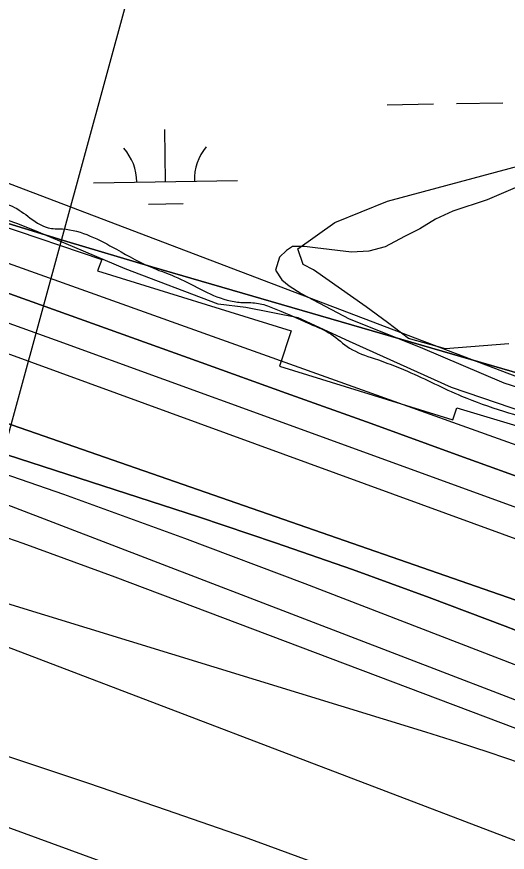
# Model space of a CAD drawing. Extents: x 3855477 to 3893699, y 299188 to 325115.
# Drawn here: x 3883458 to 3883798, y 319272 to 319851 of the extents above; entities that cross this region are included whole.
import ezdxf

# ---------------------------------------------------------------- set-up
doc = ezdxf.new("R2010")
doc.units = 0
for name, color, linetype in [('V-GRID-MAJR', 7, 'Continuous'), ('V-RIVR-EDGE', 7, 'Continuous'), ('V-RIVR-RANG', 7, 'Continuous'), ('V-RRAP-FSHR', 7, 'Continuous'), ('V-RRAP-RVMT', 7, 'Continuous'), ('V-TOPO-DPTH', 7, 'Continuous'), ('V-TOPO-MAJR', 7, 'Continuous'), ('V-TOPO-MINR', 7, 'Continuous'), ('V-TOPO-SHOR', 7, 'Continuous'), ('V-TOPO-WATR', 7, 'Continuous'), ('V-WETL-SWMP', 7, 'Continuous')]:
    doc.layers.add(name, color=color, linetype=linetype)

msp = doc.modelspace()

# ---------------------------------------------------------------- linework, layer by layer
at = {"layer": 'V-GRID-MAJR'}
msp.add_spline([(3859493.37, 319766.96), (3864801.73, 319851.51), (3870110.07, 319936.83), (3875418.41, 320022.92), (3880726.72, 320109.79), (3886035.03, 320197.43), (3891343.33, 320285.84)], degree=3, dxfattribs=at)
at = {"layer": 'V-RIVR-EDGE'}
msp.add_spline([(3882913.07, 320040.06), (3882915.62, 320023.31), (3882920.75, 320004.57), (3882925.91, 319994.19), (3882938.63, 319980.21), (3882958.1, 319959.44), (3882969.63, 319947.06), (3882988.69, 319921.11), (3882997.83, 319910.32), (3883016.92, 319894.33), (3883040.79, 319875.15), (3883065.46, 319858.35), (3883074.21, 319851.15), (3883076.99, 319846.76), (3883076.17, 319838.39), (3883079.35, 319835.99), (3883089.7, 319829.59), (3883100.85, 319827.57), (3883118.38, 319827.13), (3883127.15, 319826.31), (3883136.71, 319823.5), (3883150.24, 319817.88), (3883163.79, 319815.46), (3883172.55, 319812.25), (3883186.87, 319803.45), (3883203.98, 319792.64), (3883220.31, 319786.63), (3883247, 319780.98), (3883267.7, 319771.76), (3883286.41, 319765.34), (3883334.2, 319752.07), (3883358.49, 319742.84), (3883374.02, 319734.83), (3883397.11, 319726.41), (3883413.05, 319725.17), (3883429.78, 319723.94), (3883441.34, 319723.11), (3883453.29, 319720.69), (3883466.02, 319713.09), (3883479.95, 319705.08), (3883489.91, 319704.26), (3883527.34, 319690.22), (3883553.21, 319677), (3883567.55, 319671.39), (3883604.17, 319654.96), (3883613.73, 319653.34), (3883624.49, 319652.91), (3883634.45, 319650.1), (3883661.52, 319638.48), (3883676.25, 319631.27), (3883688.98, 319621.67), (3883706.1, 319614.45), (3883729.19, 319605.63), (3883766.61, 319588.4), (3883795.68, 319577.97), (3883823.95, 319569.53), (3883888.45, 319543.06), (3883936.22, 319521.82), (3883952.94, 319515.8), (3884165.99, 319447.53), (3884193.47, 319441.08), (3884330.86, 319398.5), (3884355.55, 319389.67), (3884375.06, 319382.05), (3884570.17, 319313.42), (3884589.68, 319305.4), (3884662.93, 319270.94), (3884854.78, 319175.22), (3884883.03, 319156.42), (3884897.36, 319146.82), (3884909.7, 319140.41), (3884939.96, 319128.78), (3884943.14, 319128.77), (3884951.91, 319128.75), (3884958.28, 319127.14), (3884973.81, 319120.72), (3884980.98, 319119.91), (3884992.54, 319118.68), (3885018.83, 319115.43), (3885038.75, 319110.2), (3885055.47, 319103.78), (3885077.75, 319090.97), (3885091.29, 319082.97), (3885105.22, 319077.36), (3885120.75, 319072.53), (3885137.87, 319066.51), (3885153.8, 319061.69), (3885176.1, 319054.07), (3885192.42, 319047.25), (3885212.74, 319042.02), (3885236.64, 319036.38), (3885260.93, 319028.75), (3885280.84, 319023.52), (3885320.26, 319009.47), (3885333.41, 319006.65), (3885341.78, 319010.61), (3885348.96, 319010.6), (3885360.91, 319007.38), (3885367.27, 319002.18), (3885375.21, 318990.6), (3885390.72, 318976.62), (3885409.81, 318961.03), (3885442.04, 318941.02), (3885463.54, 318930.61), (3885519.64, 318891.41), (3885550.26, 318866.63), (3885563.39, 318858.22), (3885583.3, 318852.6), (3885601.22, 318845.78), (3885609.58, 318839.78), (3885620.71, 318828.19), (3885637.42, 318818.19), (3885654.54, 318810.97), (3885670.48, 318809.34), (3885686.02, 318808.9), (3885702.35, 318805.27), (3885731.82, 318796.03), (3885773.22, 318778.8), (3885814.64, 318765.54), (3885852.09, 318760.27), (3885861.25, 318759.85), (3885864.85, 318764.62), (3885869.63, 318765.01), (3885880.79, 318764.98), (3885903.1, 318760.94), (3885937.76, 318754.08), (3885959.28, 318753.23), (3885985.97, 318749.97), (3886007.49, 318748.72), (3886012.67, 318748.71), (3886021.02, 318743.51), (3886024.61, 318743.5), (3886036.97, 318744.27), (3886045.74, 318744.25), (3886058.49, 318742.62), (3886070.03, 318737.81), (3886081.98, 318736.58), (3886104.29, 318732.54), (3886127, 318728.5), (3886153.69, 318723.65), (3886184.76, 318716.8), (3886220.6, 318705.55), (3886238.12, 318702.32), (3886252.87, 318700.69), (3886283.53, 318690.25), (3886299.85, 318684.24), (3886315.4, 318684.2), (3886332.93, 318683.76), (3886350.45, 318679.33), (3886367.98, 318674.1), (3886377.54, 318674.88), (3886395.08, 318673.24), (3886413.41, 318672), (3886429.73, 318666.78), (3886442.46, 318658.38), (3886451.22, 318653.57), (3886461.17, 318649.56), (3886487.46, 318641.93), (3886521.71, 318631.88), (3886548.79, 318623.04), (3886589.41, 318610.59), (3886599.37, 318610.16), (3886610.52, 318606.15), (3886629.62, 318593.75), (3886639.95, 318584.16), (3886659.06, 318574.95), (3886680.55, 318563.73), (3886701.66, 318556.11), (3886720.37, 318549.29), (3886735.5, 318541.28), (3886747.05, 318538.06), (3886762.98, 318535.23), (3886783.28, 318525.62), (3886805.58, 318518.39), (3886818.33, 318514.77), (3886870.9, 318500.69), (3886884.85, 318500.66), (3886895.21, 318500.63), (3886902.37, 318496.23), (3886910.34, 318494.22), (3886931.84, 318488.59), (3886964.9, 318480.53), (3886991.19, 318474.09), (3886999.96, 318474.07), (3887005.54, 318476.05), (3887011.13, 318481.22), (3887013.93, 318481.61), (3887016.31, 318480.41), (3887017.5, 318474.82), (3887019.08, 318470.84), (3887027.44, 318468.02), (3887043.37, 318462.8), (3887054.52, 318458.39), (3887069.66, 318455.96), (3887077.22, 318453.95), (3887087.58, 318450.74), (3887101.92, 318446.72), (3887154.86, 318424.27), (3887167.61, 318420.65), (3887188.32, 318414.62), (3887203.44, 318407.41), (3887217.38, 318402.2), (3887228.13, 318399.38), (3887240.08, 318394.17), (3887254.8, 318385.36), (3887275.5, 318376.55), (3887283.06, 318370.55), (3887288.63, 318366.15), (3887293.81, 318366.14), (3887302.57, 318364.52), (3887320.89, 318356.11), (3887334.82, 318348.9), (3887347.56, 318344.88), (3887367.07, 318337.66), (3887387.36, 318324.86), (3887405.68, 318317.64), (3887416.03, 318315.62), (3887424, 318315.2), (3887432.36, 318310.4), (3887439.92, 318306), (3887457.84, 318300.37), (3887483.72, 318289.55), (3887497.26, 318286.33), (3887517.96, 318277.11), (3887536.28, 318269.09), (3887554.6, 318263.47), (3887566.94, 318261.05), (3887592.03, 318252.62), (3887630.66, 318239.77), (3887658.93, 318229.73), (3887684.82, 318222.5), (3887705.92, 318216.86), (3887729.42, 318208.84), (3887756.1, 318199.6), (3887774.81, 318191.98), (3887794.32, 318183.97), (3887813.43, 318177.94), (3887834.53, 318168.72), (3887845.28, 318163.12), (3887852.04, 318156.72), (3887853.62, 318153.13), (3887859.19, 318148.34), (3887867.55, 318142.74), (3887873.92, 318140.73), (3887888.65, 318136.31), (3887904.19, 318132.68), (3887912.95, 318129.07), (3887924.5, 318126.65), (3887934.06, 318127.03), (3887939.24, 318126.62), (3887957.56, 318119.8), (3887971.5, 318115.78), (3887987.43, 318111.35), (3888004.95, 318104.93), (3888020.48, 318101.71), (3888032.43, 318098.49), (3888062.28, 318083.27), (3888089.35, 318070.85), (3888114.83, 318059.23), (3888138.32, 318051.2), (3888172.17, 318040.36), (3888205.22, 318029.12), (3888225.54, 318024.28), (3888240.66, 318017.87), (3888260.96, 318005.46), (3888270.51, 317999.06), (3888283.25, 317993.05), (3888296.78, 317985.85), (3888310.72, 317981.83), (3888328.24, 317977), (3888351.34, 317970.57), (3888385.2, 317962.91), (3888403.91, 317956.89), (3888426.21, 317947.67), (3888456.86, 317934.44), (3888480.34, 317921.63), (3888501.05, 317912.81), (3888524.54, 317903.58), (3888535.69, 317900.37), (3888548.83, 317894.36), (3888572.72, 317886.73), (3888589.44, 317880.31), (3888622.09, 317867.87), (3888643.59, 317858.65), (3888662.69, 317846.65), (3888675.03, 317839.84), (3888693.74, 317831.83), (3888718.42, 317821.41), (3888732.76, 317816.59), (3888741.11, 317810.59), (3888752.26, 317808.17), (3888769.39, 317803.34), (3888782.92, 317796.93), (3888796.05, 317787.34), (3888809.18, 317778.14), (3888821.52, 317772.13), (3888833.87, 317768.91), (3888876.07, 317752.47), (3888901.55, 317743.64), (3888917.88, 317736.42), (3888936.19, 317728.41), (3888954.89, 317717.2), (3888975.6, 317709.18), (3888995.91, 317704.35), (3889006.66, 317698.74), (3889030.14, 317685.93), (3889058.39, 317669.52), (3889086.65, 317654.7), (3889114.52, 317640.69), (3889137.61, 317630.67), (3889158.31, 317621.45), (3889182.2, 317611.82), (3889201.3, 317602.61), (3889223.19, 317589.8), (3889248.68, 317581.37), (3889266.99, 317574.95), (3889284.91, 317567.33), (3889318.74, 317550.51), (3889342.24, 317543.68), (3889366.53, 317536.05), (3889375.29, 317532.84), (3889379.27, 317530.04), (3889383.64, 317525.24), (3889392.8, 317522.03), (3889413.1, 317513.61), (3889433.81, 317506.79), (3889450.93, 317497.98), (3889480.78, 317481.96), (3889501.08, 317472.74), (3889535.73, 317462.3), (3889554.43, 317453.08), (3889589.06, 317435.86), (3889622.89, 317417.05), (3889642, 317409.83), (3889673.05, 317391.82), (3889721.6, 317364.59), (3889737.12, 317353.8), (3889772.53, 317332.98), (3889784.87, 317326.18), (3889810.73, 317308.18), (3889827.85, 317302.56), (3889858.1, 317286.54), (3889879.99, 317274.53), (3889894.73, 317269.32), (3889918.2, 317253.71), (3889950.03, 317230.12), (3889967.52, 317212.94), (3889983.02, 317195.77), (3890012.06, 317173.78), (3890105.95, 317108.58), (3890125.44, 317093.79), (3890144.94, 317082.58), (3890167.64, 317074.95), (3890186.35, 317064.94), (3890221.77, 317046.92), (3890257.99, 317025.31), (3890331.22, 316987.67), (3890369.83, 316967.65), (3890390.93, 316957.63), (3890407.64, 316945.63), (3890422.75, 316932.04), (3890429.51, 316927.25), (3890449.01, 316914.05), (3890471.7, 316903.63), (3890490.01, 316896.41), (3890499.96, 316888.01), (3890521.03, 316869.23), (3890534.96, 316861.62), (3890551.28, 316852.82), (3890573.17, 316840.01), (3890585.89, 316827.22), (3890608.17, 316813.62), (3890639.21, 316793.62), (3890667.46, 316774.42), (3890678.59, 316764.43), (3890688.53, 316754.44), (3890700.87, 316746.84), (3890712.81, 316743.22), (3890739.5, 316735.18), (3890774.52, 316714.77), (3890820.28, 316686.76), (3890859.27, 316660.76), (3890897.07, 316634.76), (3890934.87, 316609.56), (3890937.66, 316609.55), (3890950.8, 316605.93), (3890969.5, 316592.34), (3890995.35, 316573.54), (3891054.64, 316535.14), (3891075.74, 316526.32), (3891110.75, 316503.11), (3891142.19, 316482.71), (3891182.78, 316458.7), (3891207.05, 316441.9), (3891221.78, 316435.89), (3891228.94, 316432.28), (3891244.86, 316421.88), (3891276.68, 316396.29), (3891289.02, 316391.08), (3891298.17, 316384.68), (3891322.84, 316368.28), (3891339.94, 316353.89), (3891357.06, 316344.68), (3891370.59, 316337.08), (3891398.44, 316318.28), (3891409.82, 316310.65)], degree=3, dxfattribs=at)
at = {"layer": 'V-RIVR-RANG'}
msp.add_line((3883581.5, 320034.57), (3883265.14, 318877.03), dxfattribs=at)
at = {"layer": 'V-RRAP-FSHR'}
msp.add_lwpolyline([(3881564.99, 320168.46), (3882290.98, 320136.72), (3882577.49, 320103.12), (3882856.66, 320036.35), (3883056.04, 319933.58), (3883261.47, 319808.51), (3883906.09, 319563.49), (3885130.13, 319086.36), (3885457.8, 318941.62), (3885790.86, 318826.85), (3886046.53, 318776.2), (3886299.61, 318727.08), (3886656.22, 318620.28), (3887457.69, 318350.27), (3888209.07, 318088.36), (3889125.14, 317701.45), (3889947.72, 317302.4), (3889966.68, 317265.01)], dxfattribs=at)
at = {"layer": 'V-RRAP-RVMT'}
for p, q in [((3883406.3, 319720.63), (3883517.24, 319683.03)), ((3883517.24, 319683.03), (3883514.24, 319675.17)), ((3883514.24, 319675.17), (3883648.59, 319633.62)), ((3883648.59, 319633.62), (3883640.35, 319609.2)), ((3883640.35, 319609.2), (3883760.56, 319571.92)), ((3883760.56, 319571.92), (3883763.41, 319580.28)), ((3883763.41, 319580.28), (3883911.95, 319535.21))]:
    msp.add_line(p, q, dxfattribs=at)
at = {"layer": 'V-TOPO-DPTH'}
for points in [[(3884256.19, 319323.39), (3883958.51, 319432.98), (3883941.56, 319439.21), (3883924.61, 319445.43), (3883907.65, 319451.64), (3883890.68, 319457.83), (3883316.51, 319667.24), (3883293.56, 319675.59), (3883270.61, 319683.92), (3883247.65, 319692.23), (3883224.68, 319700.51), (3883186.73, 319714.17), (3883182.73, 319715.6), (3883178.73, 319717.02), (3883174.72, 319718.42), (3883170.7, 319719.81), (3882869.35, 319823.58), (3882765.22, 319857.97), (3882660.56, 319890.57), (3882555.11, 319920.51), (3882449.13, 319948.67), (3882271.39, 319993.49)], [(3884256.19, 319323.39), (3883958.51, 319432.98), (3883941.56, 319439.21), (3883924.61, 319445.43), (3883907.65, 319451.64), (3883890.68, 319457.83), (3883316.51, 319667.24), (3883293.56, 319675.59), (3883270.61, 319683.92), (3883247.65, 319692.23), (3883224.68, 319700.51), (3883186.73, 319714.17), (3883182.73, 319715.6), (3883178.73, 319717.02), (3883174.72, 319718.42), (3883170.7, 319719.81), (3882869.35, 319823.58), (3882765.22, 319857.97), (3882660.56, 319890.57), (3882555.11, 319920.51), (3882449.13, 319948.67), (3882271.39, 319993.49)], [(3882288.82, 319847.18), (3882307.66, 319843.07), (3882326.46, 319838.78), (3883124.78, 319650.85), (3883140.07, 319647.05), (3883155.29, 319643), (3883170.4, 319638.58), (3883185.44, 319633.9), (3883584.17, 319504.6), (3883637.74, 319486.73), (3883691.09, 319468.26), (3883744.12, 319448.88), (3883796.94, 319428.91), (3883832.78, 319415.01), (3883867.52, 319401.53), (3883902.25, 319388.02), (3883936.97, 319374.49), (3883971.68, 319360.94), (3884019.77, 319342.15), (3884078.58, 319319.34), (3884137.47, 319296.74), (3884196.48, 319274.45)], [(3884196.48, 319274.45), (3884137.47, 319296.74), (3884078.58, 319319.34), (3884019.77, 319342.15), (3883971.68, 319360.94), (3883936.97, 319374.49), (3883902.25, 319388.02), (3883867.52, 319401.53), (3883832.78, 319415.01), (3883796.94, 319428.91), (3883744.12, 319448.88), (3883691.09, 319468.26), (3883637.74, 319486.73), (3883584.17, 319504.6), (3883185.44, 319633.9), (3883170.4, 319638.58), (3883155.29, 319643), (3883140.07, 319647.05), (3883124.78, 319650.85), (3882326.46, 319838.78), (3882307.66, 319843.07), (3882288.82, 319847.18)], [(3883233.67, 319738.11), (3883586.15, 319611.7), (3883645.11, 319590.52), (3883704.04, 319569.31), (3883762.96, 319548.03), (3883821.85, 319526.71), (3883866.77, 319510.43), (3883903.19, 319497.18), (3883939.58, 319483.87), (3883975.94, 319470.47), (3884012.27, 319457.02), (3884029.61, 319450.58), (3884074.52, 319433.66), (3884119.33, 319416.48), (3884163.98, 319398.9), (3884208.53, 319381.05)], [(3884208.53, 319381.05), (3884163.98, 319398.9), (3884119.33, 319416.48), (3884074.52, 319433.66), (3884029.61, 319450.58), (3884012.27, 319457.02), (3883975.94, 319470.47), (3883939.58, 319483.87), (3883903.19, 319497.18), (3883866.77, 319510.43), (3883821.85, 319526.71), (3883762.96, 319548.03), (3883704.04, 319569.31), (3883645.11, 319590.52), (3883586.15, 319611.7), (3883233.67, 319738.11)], [(3883434.09, 319713.64), (3883492.95, 319695.58), (3883551.97, 319678.03), (3883925.86, 319569.44), (3883947, 319563.31), (3883968.13, 319557.21), (3883989.27, 319551.12), (3884010.42, 319545.05), (3884832.96, 319501.87)], [(3884832.96, 319501.87), (3884010.42, 319545.05), (3883989.27, 319551.12), (3883968.13, 319557.21), (3883947, 319563.31), (3883925.86, 319569.44), (3883551.97, 319678.03), (3883492.95, 319695.58), (3883434.09, 319713.64)], [(3883219.26, 319650.27), (3883873.42, 319422.89), (3883879.63, 319420.69), (3883885.82, 319418.45), (3883891.99, 319416.13), (3883898.14, 319413.78), (3883907.61, 319410.09), (3883909.02, 319409.54), (3883913.23, 319407.91), (3883923.77, 319403.84), (3883930.45, 319401.28), (3883937.14, 319398.74), (3883943.83, 319396.23), (3883950.54, 319393.75), (3884189.23, 319305.83), (3884276.31, 319273.79)], [(3884276.31, 319273.79), (3884189.23, 319305.83), (3883950.54, 319393.75), (3883943.83, 319396.23), (3883937.14, 319398.74), (3883930.45, 319401.28), (3883923.77, 319403.84), (3883913.23, 319407.91), (3883909.02, 319409.54), (3883907.61, 319410.09), (3883898.14, 319413.78), (3883891.99, 319416.13), (3883885.82, 319418.45), (3883879.63, 319420.69), (3883873.42, 319422.89), (3883219.26, 319650.27)]]:
    msp.add_lwpolyline(points, dxfattribs=at)
at = {"layer": 'V-TOPO-MAJR'}
for points in [[(3884272.34, 319217.26), (3884183.85, 319252.09), (3883942.5, 319347.92), (3883918.29, 319357.49), (3883894.07, 319367.02), (3883869.82, 319376.47), (3883845.54, 319385.88), (3883658.28, 319458.16), (3883574.73, 319489.6), (3883490.85, 319520.12), (3883406.47, 319549.22), (3883321.76, 319577.4), (3883170.56, 319626.29), (3883161.17, 319629.19), (3883151.73, 319631.93), (3883142.23, 319634.42), (3883132.68, 319636.75), (3882909.79, 319688.05), (3882793.27, 319713.83), (3882676.47, 319738.29), (3882559.28, 319760.75), (3882441.82, 319781.89), (3882259.25, 319813.15)], [(3884420.33, 319003.63), (3884091.31, 319112.05), (3884047.58, 319126.62), (3884003.93, 319141.39), (3883960.37, 319156.46), (3883916.89, 319171.72), (3883853.17, 319194.33), (3883841.61, 319198.48), (3883830.06, 319202.68), (3883818.55, 319206.95), (3883807.05, 319211.27), (3883723.25, 319243.11), (3883669.74, 319263.06), (3883616.08, 319282.58), (3883562.19, 319301.43), (3883508.13, 319319.84), (3883136.44, 319443.91)]]:
    msp.add_lwpolyline(points, dxfattribs=at)
at = {"layer": 'V-TOPO-MINR'}
for points in [[(3884272.66, 319337.33), (3884187.75, 319369.75), (3884102.64, 319401.67), (3883985.4, 319445.03), (3883958.76, 319454.86), (3883932.1, 319464.66), (3883905.42, 319474.42), (3883878.74, 319484.15), (3883635.39, 319572.64), (3883560.22, 319599.92), (3883485.04, 319627.15), (3883409.83, 319654.29), (3883334.6, 319681.37), (3883210.13, 319726.09), (3883197.1, 319730.74), (3883184.06, 319735.35), (3883171, 319739.89), (3883157.92, 319744.4), (3882977.07, 319806.25), (3882873.16, 319840.34), (3882768.74, 319872.67), (3882663.53, 319902.38), (3882557.81, 319930.33), (3882280.99, 319999.82)], [(3884256.19, 319323.39), (3883958.51, 319432.98), (3883941.56, 319439.21), (3883924.61, 319445.43), (3883907.65, 319451.64), (3883890.68, 319457.83), (3883316.51, 319667.24), (3883293.56, 319675.59), (3883270.61, 319683.92), (3883247.65, 319692.23), (3883224.68, 319700.51), (3883186.73, 319714.17), (3883182.73, 319715.6), (3883178.73, 319717.02), (3883174.72, 319718.42), (3883170.7, 319719.81), (3882869.35, 319823.58), (3882765.22, 319857.97), (3882660.56, 319890.57), (3882555.11, 319920.51), (3882449.13, 319948.67), (3882271.39, 319993.49)], [(3884196.48, 319274.45), (3884137.47, 319296.74), (3884078.58, 319319.34), (3884019.77, 319342.15), (3883971.68, 319360.94), (3883936.97, 319374.49), (3883902.25, 319388.02), (3883867.52, 319401.53), (3883832.78, 319415.01), (3883796.94, 319428.91), (3883744.12, 319448.88), (3883691.09, 319468.26), (3883637.74, 319486.73), (3883584.17, 319504.6), (3883185.44, 319633.9), (3883170.4, 319638.58), (3883155.29, 319643), (3883140.07, 319647.05), (3883124.78, 319650.85), (3882326.46, 319838.78), (3882307.66, 319843.07), (3882288.82, 319847.18)], [(3884575.88, 319067.16), (3883913.41, 319335.1), (3883899.67, 319340.62), (3883885.91, 319346.08), (3883872.13, 319351.47), (3883858.33, 319356.82), (3883352.74, 319550.97), (3883319, 319563.61), (3883285.12, 319575.88), (3883251.05, 319587.59), (3883216.84, 319598.93), (3883155.67, 319618.65), (3883151.94, 319619.8), (3883148.19, 319620.88), (3883144.41, 319621.86), (3883140.61, 319622.77), (3883061.84, 319640.59), (3883018.56, 319649.88), (3882975.15, 319658.53), (3882931.56, 319666.21), (3882887.85, 319673.25), (3882290.82, 319762.6), (3882244.89, 319769.64)], [(3884700.36, 319197.22), (3883969.16, 319494.83), (3883965.51, 319496.29), (3883961.85, 319497.74), (3883958.18, 319499.15), (3883954.51, 319500.54), (3883950.82, 319501.91), (3883947.13, 319503.28), (3883943.44, 319504.63), (3883939.74, 319505.97), (3883937.51, 319506.78), (3883932.69, 319508.51), (3883927.88, 319510.25), (3883923.06, 319511.98), (3883918.24, 319513.7), (3883257.3, 319750.19)], [(3884195.12, 319201.01), (3884095.33, 319241.78), (3883890.25, 319325.1), (3883884.85, 319327.27), (3883879.43, 319329.42), (3883873.99, 319331.53), (3883868.55, 319333.61), (3883526.51, 319462.98), (3883462.77, 319486.22), (3883398.68, 319508.44), (3883334.08, 319529.12), (3883269.13, 319548.76), (3883207.91, 319566.49), (3883173.18, 319575.89), (3883138.26, 319584.47), (3883103.07, 319591.81), (3883067.69, 319598.33), (3882568.61, 319681.32), (3882506.09, 319691.73), (3882443.58, 319702.16), (3882381.07, 319712.61), (3882318.56, 319723.08), (3882218.89, 319739.79)], [(3884208.53, 319381.05), (3884163.98, 319398.9), (3884119.33, 319416.48), (3884074.52, 319433.66), (3884029.61, 319450.58), (3884012.27, 319457.02), (3883975.94, 319470.47), (3883939.58, 319483.87), (3883903.19, 319497.18), (3883866.77, 319510.43), (3883821.85, 319526.71), (3883762.96, 319548.03), (3883704.04, 319569.31), (3883645.11, 319590.52), (3883586.15, 319611.7), (3883233.67, 319738.11)], [(3882241.67, 319707.89), (3882498.31, 319664.82), (3882603.54, 319646.6), (3882708.64, 319627.64), (3882813.52, 319607.58), (3882918.28, 319586.79), (3883099.99, 319549.72), (3883113.73, 319546.71), (3883127.41, 319543.44), (3883140.98, 319539.77), (3883154.49, 319535.84), (3883741.7, 319355.64), (3883763.64, 319348.74), (3883785.51, 319341.63), (3883807.28, 319334.23), (3883828.98, 319326.62), (3883829.12, 319326.57), (3883850.66, 319318.7), (3883872.12, 319310.65)], [(3884276.31, 319273.79), (3884189.23, 319305.83), (3883950.54, 319393.75), (3883943.83, 319396.23), (3883937.14, 319398.74), (3883930.45, 319401.28), (3883923.77, 319403.84), (3883913.23, 319407.91), (3883909.02, 319409.54), (3883907.61, 319410.09), (3883898.14, 319413.78), (3883891.99, 319416.13), (3883885.82, 319418.45), (3883879.63, 319420.69), (3883873.42, 319422.89), (3883219.26, 319650.27)], [(3883812.55, 319157.68), (3883778.39, 319170.16), (3883744.24, 319182.63), (3883092.44, 319420.86), (3882226.6, 319604.49)], [(3883321.03, 319462.59), (3883370.02, 319445.09), (3883418.8, 319427), (3883795.88, 319283.4), (3883824.46, 319272.54), (3883853.06, 319261.72), (3883881.67, 319250.94), (3883910.3, 319240.2), (3884184.78, 319137.45), (3884266.32, 319106.59)]]:
    msp.add_lwpolyline(points, dxfattribs=at)
at = {"layer": 'V-TOPO-SHOR'}
msp.add_lwpolyline([(3883799.38, 319624.72), (3883755.48, 319621.07), (3883729.88, 319628.38), (3883715.25, 319639.35), (3883700.62, 319650.33), (3883664.04, 319675.93), (3883656.73, 319679.59), (3883653.07, 319690.56), (3883678.67, 319708.85), (3883715.25, 319723.48), (3883905.45, 319774.69)], dxfattribs=at)
at = {"layer": 'V-TOPO-WATR'}
msp.add_lwpolyline([(3884832.96, 319501.87), (3884010.42, 319545.05), (3883989.27, 319551.12), (3883968.13, 319557.21), (3883947, 319563.31), (3883925.86, 319569.44), (3883551.97, 319678.03), (3883492.95, 319695.58), (3883434.09, 319713.64)], dxfattribs=at)
at = {"layer": 'V-WETL-SWMP'}
for p, q in [((3883715.16, 319790.41), (3883747.15, 319790.93)), ((3883763.15, 319791.2), (3883795.15, 319791.72)), ((3883561.41, 319737.16), (3883560.83, 319773.16)), ((3883831.32, 319744.82), (3883784.46, 319724.44)), ((3883511.42, 319736.35), (3883611.41, 319737.97)), ((3883549.67, 319721.54), (3883573.66, 319721.93)), ((3883784.46, 319724.44), (3883760.65, 319716.66)), ((3883459.04, 319707.93), (3883440.21, 319714.17)), ((3883760.65, 319716.66), (3883748.53, 319711.16)), ((3883473.44, 319702.15), (3883459.04, 319707.93)), ((3883748.53, 319711.16), (3883737.6, 319704.45)), ((3883498.65, 319691.41), (3883473.44, 319702.15)), ((3883737.6, 319704.45), (3883727.09, 319698.94)), ((3883727.09, 319698.94), (3883713.74, 319691.85)), ((3883533.47, 319676.56), (3883498.65, 319691.41)), ((3883649.42, 319692.16), (3883645.37, 319689.39)), ((3883657.86, 319692.07), (3883649.42, 319692.16)), ((3883665.09, 319691.18), (3883657.86, 319692.07)), ((3883690.38, 319688.09), (3883665.09, 319691.18)), ((3883713.74, 319691.85), (3883702.45, 319688.76)), ((3883640.49, 319684.62), (3883637.58, 319675.81)), ((3883645.37, 319689.39), (3883640.49, 319684.62)), ((3883702.45, 319688.76), (3883690.38, 319688.09)), ((3883597.92, 319652.12), (3883533.47, 319676.56)), ((3883637.58, 319675.81), (3883641.93, 319668.92)), ((3883641.93, 319668.92), (3883647.11, 319664.85)), ((3883647.11, 319664.85), (3883655.49, 319659.53)), ((3883655.49, 319659.53), (3883688.67, 319641.87)), ((3883617.19, 319649.9), (3883597.92, 319652.12)), ((3883653.3, 319642.67), (3883617.19, 319649.9)), ((3883688.9, 319626.19), (3883653.3, 319642.67)), ((3883688.67, 319641.87), (3883737.9, 319622.43)), ((3883759.7, 319594.45), (3883688.9, 319626.19)), ((3883737.9, 319622.43), (3883795.92, 319597.67)), ((3883795.92, 319597.67), (3883823.16, 319588.93)), ((3883826.19, 319571.61), (3883759.7, 319594.45))]:
    msp.add_line(p, q, dxfattribs=at)
for centre, start, end in [((3883506.17, 319736.73), 0.16154, 41.7052), ((3883616.64, 319738.53), 140.16154, 181.7052)]:
    msp.add_arc(centre, 35.25, start, end, dxfattribs=at)

doc.saveas('drawing.dxf')
